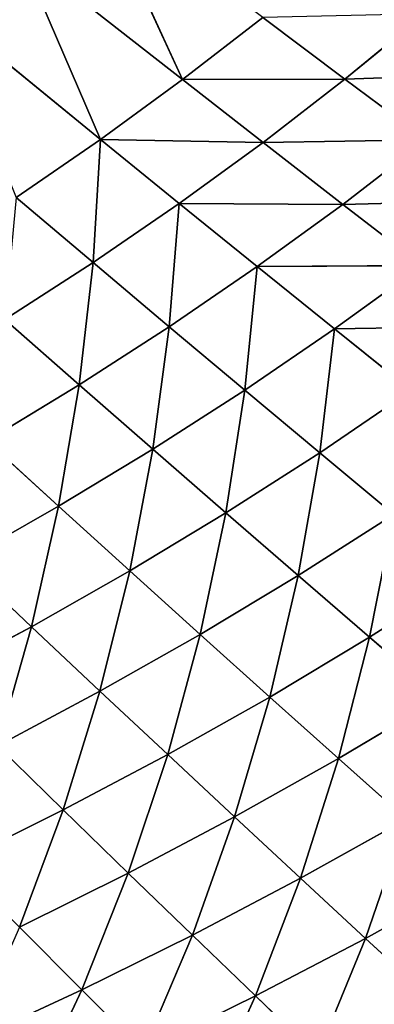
# Model space of a CAD drawing. Extents: x 0 to 500, y 0 to 390.
# Tile 699 of 1056: x 368 to 380, y 63 to 97. Entities that reach past the tile are written whole.
import ezdxf

# ---------------------------------------------------------------- set-up
doc = ezdxf.new("R2010")
doc.units = 0
doc.header["$LTSCALE"] = 25.4
doc.layers.get('0').update_dxf_attribs({"linetype": 'CONTINUOUS'})

# ---------------------------------------------------------------- blocks, each defined once
blk = doc.blocks.new('ATLANTA505_-_S_STL')
at = {"color": 0}
for p, q in [((376.32, 58.868, 326.927), (374.523, 61.335, 330.897)), ((376.32, 58.868, 326.927), (374.523, 61.335, 330.897)), ((378.454, 61.184, 328.976), (376.32, 58.868, 326.927)), ((378.454, 61.184, 328.976), (376.32, 58.868, 326.927)), ((378.454, 61.184, 328.976), (380.105, 58.723, 324.947)), ((378.454, 61.184, 328.976), (380.105, 58.723, 324.947)), ((382.3, 61.038, 326.973), (380.105, 58.723, 324.947)), ((382.3, 61.038, 326.973), (380.105, 58.723, 324.947)), ((370.345, 56.815, 326.713), (368.502, 59.172, 330.649)), ((370.345, 56.815, 326.713), (368.502, 59.172, 330.649)), ((370.345, 56.815, 326.713), (372.452, 59.018, 328.827)), ((370.345, 56.815, 326.713), (372.452, 59.018, 328.827)), ((372.452, 59.018, 328.827), (374.149, 56.667, 324.835)), ((376.32, 58.868, 326.927), (372.452, 59.018, 328.827)), ((376.32, 58.868, 326.927), (372.452, 59.018, 328.827)), ((372.452, 59.018, 328.827), (374.149, 56.667, 324.835)), ((376.32, 58.868, 326.927), (374.149, 56.667, 324.835)), ((376.32, 58.868, 326.927), (374.149, 56.667, 324.835)), ((380.105, 58.723, 324.947), (376.32, 58.868, 326.927)), ((380.105, 58.723, 324.947), (376.32, 58.868, 326.927)), ((377.87, 56.524, 322.88), (376.32, 58.868, 326.927)), ((377.87, 56.524, 322.88), (376.32, 58.868, 326.927)), ((380.105, 58.723, 324.947), (377.87, 56.524, 322.88)), ((380.105, 58.723, 324.947), (377.87, 56.524, 322.88)), ((380.105, 58.723, 324.947), (381.509, 56.387, 320.846)), ((383.804, 58.583, 322.887), (380.105, 58.723, 324.947)), ((383.804, 58.583, 322.887), (380.105, 58.723, 324.947)), ((380.105, 58.723, 324.947), (381.509, 56.387, 320.846)), ((370.345, 56.815, 326.713), (366.461, 56.968, 328.514)), ((370.345, 56.815, 326.713), (366.461, 56.968, 328.514)), ((370.345, 56.815, 326.713), (368.206, 54.724, 324.557)), ((370.345, 56.815, 326.713), (368.206, 54.724, 324.557)), ((371.943, 54.579, 322.703), (370.345, 56.815, 326.713)), ((370.345, 56.815, 326.713), (374.149, 56.667, 324.835)), ((370.345, 56.815, 326.713), (374.149, 56.667, 324.835)), ((371.943, 54.579, 322.703), (370.345, 56.815, 326.713)), ((371.943, 54.579, 322.703), (374.149, 56.667, 324.835)), ((371.943, 54.579, 322.703), (374.149, 56.667, 324.835)), ((374.149, 56.667, 324.835), (375.601, 54.439, 320.773)), ((377.87, 56.524, 322.88), (374.149, 56.667, 324.835)), ((377.87, 56.524, 322.88), (374.149, 56.667, 324.835)), ((374.149, 56.667, 324.835), (375.601, 54.439, 320.773)), ((377.87, 56.524, 322.88), (375.601, 54.439, 320.773)), ((377.87, 56.524, 322.88), (375.601, 54.439, 320.773)), ((381.509, 56.387, 320.846), (377.87, 56.524, 322.88)), ((381.509, 56.387, 320.846), (377.87, 56.524, 322.88)), ((379.177, 54.304, 318.766), (377.87, 56.524, 322.88)), ((379.177, 54.304, 318.766), (377.87, 56.524, 322.88)), ((381.509, 56.387, 320.846), (379.177, 54.304, 318.766)), ((381.509, 56.387, 320.846), (379.177, 54.304, 318.766)), ((368.206, 54.724, 324.557), (369.707, 52.601, 320.531)), ((371.943, 54.579, 322.703), (368.206, 54.724, 324.557)), ((371.943, 54.579, 322.703), (368.206, 54.724, 324.557)), ((368.206, 54.724, 324.557), (369.707, 52.601, 320.531)), ((371.943, 54.579, 322.703), (369.707, 52.601, 320.531)), ((371.943, 54.579, 322.703), (369.707, 52.601, 320.531)), ((373.299, 52.464, 318.627), (371.943, 54.579, 322.703)), ((371.943, 54.579, 322.703), (375.601, 54.439, 320.773)), ((371.943, 54.579, 322.703), (375.601, 54.439, 320.773)), ((373.299, 52.464, 318.627), (371.943, 54.579, 322.703)), ((373.299, 52.464, 318.627), (375.601, 54.439, 320.773)), ((373.299, 52.464, 318.627), (375.601, 54.439, 320.773)), ((375.601, 54.439, 320.773), (376.812, 52.333, 316.648)), ((379.177, 54.304, 318.766), (375.601, 54.439, 320.773)), ((379.177, 54.304, 318.766), (375.601, 54.439, 320.773)), ((375.601, 54.439, 320.773), (376.812, 52.333, 316.648)), ((379.177, 54.304, 318.766), (376.812, 52.333, 316.648)), ((379.177, 54.304, 318.766), (376.812, 52.333, 316.648)), ((382.67, 54.175, 316.68), (379.177, 54.304, 318.766)), ((382.67, 54.175, 316.68), (379.177, 54.304, 318.766)), ((380.244, 52.208, 314.593), (379.177, 54.304, 318.766)), ((380.244, 52.208, 314.593), (379.177, 54.304, 318.766)), ((382.67, 54.175, 316.68), (380.244, 52.208, 314.593)), ((382.67, 54.175, 316.68), (380.244, 52.208, 314.593)), ((369.707, 52.601, 320.531), (366.037, 52.742, 322.36)), ((369.707, 52.601, 320.531), (366.037, 52.742, 322.36)), ((369.707, 52.601, 320.531), (367.443, 50.73, 318.321)), ((369.707, 52.601, 320.531), (367.443, 50.73, 318.321)), ((369.707, 52.601, 320.531), (370.969, 50.598, 316.445)), ((373.299, 52.464, 318.627), (369.707, 52.601, 320.531)), ((373.299, 52.464, 318.627), (369.707, 52.601, 320.531)), ((369.707, 52.601, 320.531), (370.969, 50.598, 316.445)), ((373.299, 52.464, 318.627), (370.969, 50.598, 316.445)), ((373.299, 52.464, 318.627), (370.969, 50.598, 316.445)), ((374.417, 50.472, 314.495), (373.299, 52.464, 318.627)), ((373.299, 52.464, 318.627), (376.812, 52.333, 316.648)), ((373.299, 52.464, 318.627), (376.812, 52.333, 316.648)), ((374.417, 50.472, 314.495), (373.299, 52.464, 318.627)), ((374.417, 50.472, 314.495), (376.812, 52.333, 316.648)), ((374.417, 50.472, 314.495), (376.812, 52.333, 316.648)), ((376.812, 52.333, 316.648), (377.786, 50.35, 312.47)), ((380.244, 52.208, 314.593), (376.812, 52.333, 316.648)), ((380.244, 52.208, 314.593), (376.812, 52.333, 316.648)), ((376.812, 52.333, 316.648), (377.786, 50.35, 312.47)), ((380.244, 52.208, 314.593), (377.786, 50.35, 312.47)), ((380.244, 52.208, 314.593), (377.786, 50.35, 312.47)), ((383.593, 52.087, 312.46), (380.244, 52.208, 314.593)), ((383.593, 52.087, 312.46), (380.244, 52.208, 314.593)), ((381.075, 50.234, 310.369), (380.244, 52.208, 314.593)), ((381.075, 50.234, 310.369), (380.244, 52.208, 314.593)), ((370.969, 50.598, 316.445), (367.443, 50.73, 318.321)), ((370.969, 50.598, 316.445), (367.443, 50.73, 318.321)), ((368.612, 48.838, 314.227), (367.443, 50.73, 318.321)), ((368.612, 48.838, 314.227), (367.443, 50.73, 318.321)), ((370.969, 50.598, 316.445), (368.612, 48.838, 314.227)), ((370.969, 50.598, 316.445), (368.612, 48.838, 314.227)), ((370.969, 50.598, 316.445), (371.995, 48.716, 312.307)), ((374.417, 50.472, 314.495), (370.969, 50.598, 316.445)), ((374.417, 50.472, 314.495), (370.969, 50.598, 316.445)), ((370.969, 50.598, 316.445), (371.995, 48.716, 312.307)), ((374.417, 50.472, 314.495), (371.995, 48.716, 312.307)), ((374.417, 50.472, 314.495), (371.995, 48.716, 312.307)), ((375.3, 48.599, 310.314), (374.417, 50.472, 314.495)), ((374.417, 50.472, 314.495), (377.786, 50.35, 312.47)), ((374.417, 50.472, 314.495), (377.786, 50.35, 312.47)), ((375.3, 48.599, 310.314), (374.417, 50.472, 314.495)), ((375.3, 48.599, 310.314), (377.786, 50.35, 312.47)), ((375.3, 48.599, 310.314), (377.786, 50.35, 312.47)), ((377.786, 50.35, 312.47), (378.527, 48.488, 308.247)), ((381.075, 50.234, 310.369), (377.786, 50.35, 312.47)), ((381.075, 50.234, 310.369), (377.786, 50.35, 312.47)), ((377.786, 50.35, 312.47), (378.527, 48.488, 308.247)), ((381.075, 50.234, 310.369), (378.527, 48.488, 308.247)), ((381.075, 50.234, 310.369), (378.527, 48.488, 308.247)), ((368.612, 48.838, 314.227), (365.153, 48.965, 316.076)), ((368.612, 48.838, 314.227), (365.153, 48.965, 316.076)), ((368.612, 48.838, 314.227), (366.231, 47.179, 311.976)), ((368.612, 48.838, 314.227), (366.231, 47.179, 311.976)), ((371.995, 48.716, 312.307), (368.612, 48.838, 314.227)), ((371.995, 48.716, 312.307), (368.612, 48.838, 314.227)), ((369.547, 47.062, 310.087), (368.612, 48.838, 314.227)), ((369.547, 47.062, 310.087), (368.612, 48.838, 314.227)), ((371.995, 48.716, 312.307), (369.547, 47.062, 310.087)), ((371.995, 48.716, 312.307), (369.547, 47.062, 310.087)), ((371.995, 48.716, 312.307), (372.788, 46.951, 308.126)), ((375.3, 48.599, 310.314), (371.995, 48.716, 312.307)), ((375.3, 48.599, 310.314), (371.995, 48.716, 312.307)), ((371.995, 48.716, 312.307), (372.788, 46.951, 308.126)), ((375.3, 48.599, 310.314), (372.788, 46.951, 308.126)), ((375.3, 48.599, 310.314), (372.788, 46.951, 308.126)), ((375.952, 46.844, 306.093), (375.3, 48.599, 310.314)), ((375.3, 48.599, 310.314), (378.527, 48.488, 308.247)), ((375.3, 48.599, 310.314), (378.527, 48.488, 308.247)), ((375.952, 46.844, 306.093), (375.3, 48.599, 310.314)), ((375.952, 46.844, 306.093), (378.527, 48.488, 308.247)), ((375.952, 46.844, 306.093), (378.527, 48.488, 308.247)), ((378.527, 48.488, 308.247), (379.039, 46.743, 303.987)), ((381.675, 48.382, 306.105), (378.527, 48.488, 308.247)), ((381.675, 48.382, 306.105), (378.527, 48.488, 308.247)), ((378.527, 48.488, 308.247), (379.039, 46.743, 303.987)), ((381.675, 48.382, 306.105), (379.039, 46.743, 303.987)), ((381.675, 48.382, 306.105), (379.039, 46.743, 303.987)), ((384.741, 48.282, 303.887), (379.039, 46.743, 303.987)), ((384.741, 48.282, 303.887), (379.039, 46.743, 303.987)), ((369.547, 47.062, 310.087), (366.231, 47.179, 311.976)), ((369.547, 47.062, 310.087), (366.231, 47.179, 311.976)), ((369.547, 47.062, 310.087), (367.076, 45.508, 307.835)), ((369.547, 47.062, 310.087), (367.076, 45.508, 307.835)), ((372.788, 46.951, 308.126), (369.547, 47.062, 310.087)), ((372.788, 46.951, 308.126), (369.547, 47.062, 310.087)), ((370.252, 45.401, 305.908), (369.547, 47.062, 310.087)), ((370.252, 45.401, 305.908), (369.547, 47.062, 310.087)), ((372.788, 46.951, 308.126), (370.252, 45.401, 305.908)), ((372.788, 46.951, 308.126), (370.252, 45.401, 305.908)), ((372.788, 46.951, 308.126), (373.353, 45.3, 303.91)), ((375.952, 46.844, 306.093), (372.788, 46.951, 308.126)), ((375.952, 46.844, 306.093), (372.788, 46.951, 308.126)), ((372.788, 46.951, 308.126), (373.353, 45.3, 303.91)), ((375.952, 46.844, 306.093), (373.353, 45.3, 303.91)), ((375.952, 46.844, 306.093), (373.353, 45.3, 303.91)), ((376.378, 45.204, 301.841), (375.952, 46.844, 306.093)), ((375.952, 46.844, 306.093), (379.039, 46.743, 303.987)), ((375.952, 46.844, 306.093), (379.039, 46.743, 303.987)), ((376.378, 45.204, 301.841), (375.952, 46.844, 306.093)), ((376.378, 45.204, 301.841), (379.039, 46.743, 303.987)), ((376.378, 45.204, 301.841), (379.039, 46.743, 303.987)), ((379.039, 46.743, 303.987), (382.047, 46.647, 301.807)), ((379.039, 46.743, 303.987), (382.047, 46.647, 301.807)), ((376.378, 45.204, 301.841), (382.047, 46.647, 301.807)), ((376.378, 45.204, 301.841), (382.047, 46.647, 301.807)), ((379.326, 45.113, 299.7), (382.047, 46.647, 301.807)), ((379.326, 45.113, 299.7), (382.047, 46.647, 301.807)), ((379.326, 45.113, 299.7), (384.975, 46.558, 299.552)), ((379.326, 45.113, 299.7), (384.975, 46.558, 299.552)), ((370.252, 45.401, 305.908), (367.076, 45.508, 307.835)), ((370.252, 45.401, 305.908), (367.076, 45.508, 307.835)), ((370.252, 45.401, 305.908), (367.693, 43.947, 303.661)), ((370.252, 45.401, 305.908), (367.693, 43.947, 303.661)), ((373.353, 45.3, 303.91), (370.252, 45.401, 305.908)), ((373.353, 45.3, 303.91), (370.252, 45.401, 305.908)), ((370.73, 43.851, 301.699), (370.252, 45.401, 305.908)), ((370.73, 43.851, 301.699), (370.252, 45.401, 305.908)), ((373.353, 45.3, 303.91), (370.73, 43.851, 301.699)), ((373.353, 45.3, 303.91), (370.73, 43.851, 301.699)), ((373.353, 45.3, 303.91), (373.693, 43.76, 299.668)), ((376.378, 45.204, 301.841), (373.353, 45.3, 303.91)), ((376.378, 45.204, 301.841), (373.353, 45.3, 303.91)), ((373.353, 45.3, 303.91), (373.693, 43.76, 299.668)), ((376.378, 45.204, 301.841), (373.693, 43.76, 299.668)), ((376.378, 45.204, 301.841), (373.693, 43.76, 299.668)), ((379.326, 45.113, 299.7), (373.693, 43.76, 299.668)), ((379.326, 45.113, 299.7), (373.693, 43.76, 299.668)), ((379.326, 45.113, 299.7), (376.378, 45.204, 301.841)), ((379.326, 45.113, 299.7), (376.378, 45.204, 301.841)), ((379.326, 45.113, 299.7), (376.581, 43.674, 297.567)), ((379.326, 45.113, 299.7), (376.581, 43.674, 297.567)), ((382.196, 45.028, 297.486), (379.326, 45.113, 299.7)), ((382.196, 45.028, 297.486), (379.326, 45.113, 299.7)), ((382.196, 45.028, 297.486), (376.581, 43.674, 297.567)), ((382.196, 45.028, 297.486), (376.581, 43.674, 297.567)), ((382.196, 45.028, 297.486), (379.393, 43.593, 295.394)), ((382.196, 45.028, 297.486), (379.393, 43.593, 295.394)), ((384.988, 44.948, 295.198), (379.393, 43.593, 295.394)), ((384.988, 44.948, 295.198), (379.393, 43.593, 295.394)), ((370.73, 43.851, 301.699), (367.693, 43.947, 303.661)), ((370.73, 43.851, 301.699), (367.693, 43.947, 303.661)), ((370.73, 43.851, 301.699), (368.086, 42.493, 299.462)), ((370.73, 43.851, 301.699), (368.086, 42.493, 299.462)), ((373.693, 43.76, 299.668), (370.73, 43.851, 301.699)), ((373.693, 43.76, 299.668), (370.73, 43.851, 301.699)), ((370.986, 42.407, 297.469), (370.73, 43.851, 301.699)), ((370.986, 42.407, 297.469), (370.73, 43.851, 301.699)), ((373.693, 43.76, 299.668), (370.986, 42.407, 297.469)), ((373.693, 43.76, 299.668), (370.986, 42.407, 297.469)), ((373.693, 43.76, 299.668), (376.581, 43.674, 297.567)), ((373.693, 43.76, 299.668), (376.581, 43.674, 297.567)), ((376.581, 43.674, 297.567), (370.986, 42.407, 297.469)), ((376.581, 43.674, 297.567), (370.986, 42.407, 297.469)), ((376.581, 43.674, 297.567), (373.813, 42.326, 295.408)), ((376.581, 43.674, 297.567), (373.813, 42.326, 295.408)), ((379.393, 43.593, 295.394), (373.813, 42.326, 295.408)), ((379.393, 43.593, 295.394), (373.813, 42.326, 295.408)), ((379.393, 43.593, 295.394), (376.566, 42.25, 293.278)), ((379.393, 43.593, 295.394), (376.566, 42.25, 293.278)), ((376.581, 43.674, 297.567), (379.393, 43.593, 295.394)), ((376.581, 43.674, 297.567), (379.393, 43.593, 295.394)), ((379.393, 43.593, 295.394), (382.129, 43.518, 293.149)), ((379.393, 43.593, 295.394), (382.129, 43.518, 293.149)), ((370.986, 42.407, 297.469), (365.509, 39.953, 292.998)), ((370.986, 42.407, 297.469), (365.509, 39.953, 292.998)), ((370.986, 42.407, 297.469), (368.086, 42.493, 299.462)), ((370.986, 42.407, 297.469), (368.086, 42.493, 299.462)), ((368.211, 39.882, 291.02), (370.986, 42.407, 297.469)), ((368.211, 39.882, 291.02), (370.986, 42.407, 297.469)), ((370.986, 42.407, 297.469), (373.813, 42.326, 295.408)), ((370.986, 42.407, 297.469), (373.813, 42.326, 295.408)), ((368.211, 39.882, 291.02), (373.813, 42.326, 295.408)), ((368.211, 39.882, 291.02), (373.813, 42.326, 295.408)), ((370.844, 39.814, 288.976), (373.813, 42.326, 295.408)), ((370.844, 39.814, 288.976), (373.813, 42.326, 295.408)), ((373.813, 42.326, 295.408), (376.566, 42.25, 293.278)), ((373.813, 42.326, 295.408), (376.566, 42.25, 293.278))]:
    blk.add_line(p, q, dxfattribs=at)
mesh = blk.add_polyface(dxfattribs=at)
corners = [(380.547, 63.616, 330.981), (382.3, 61.038, 326.973), (378.454, 61.184, 328.976)]
mesh.append_faces([[corners[k] for k in face] for face in [(0, 1, 2)]], dxfattribs={"color": 0})
mesh = blk.add_polyface(dxfattribs=at)
corners = [(374.523, 61.335, 330.897), (376.32, 58.868, 326.927), (372.452, 59.018, 328.827)]
mesh.append_faces([[corners[k] for k in face] for face in [(0, 1, 2)]], dxfattribs={"color": 0})
mesh = blk.add_polyface(dxfattribs=at)
corners = [(374.523, 61.335, 330.897), (378.454, 61.184, 328.976), (376.32, 58.868, 326.927)]
mesh.append_faces([[corners[k] for k in face] for face in [(0, 1, 2)]], dxfattribs={"color": 0})
mesh = blk.add_polyface(dxfattribs=at)
corners = [(378.454, 61.184, 328.976), (380.105, 58.723, 324.947), (376.32, 58.868, 326.927)]
mesh.append_faces([[corners[k] for k in face] for face in [(0, 1, 2)]], dxfattribs={"color": 0})
mesh = blk.add_polyface(dxfattribs=at)
corners = [(378.454, 61.184, 328.976), (382.3, 61.038, 326.973), (380.105, 58.723, 324.947)]
mesh.append_faces([[corners[k] for k in face] for face in [(0, 1, 2)]], dxfattribs={"color": 0})
mesh = blk.add_polyface(dxfattribs=at)
corners = [(382.3, 61.038, 326.973), (383.804, 58.583, 322.887), (380.105, 58.723, 324.947)]
mesh.append_faces([[corners[k] for k in face] for face in [(0, 1, 2)]], dxfattribs={"color": 0})
mesh = blk.add_polyface(dxfattribs=at)
corners = [(368.502, 59.172, 330.649), (370.345, 56.815, 326.713), (366.461, 56.968, 328.514)]
mesh.append_faces([[corners[k] for k in face] for face in [(0, 1, 2)]], dxfattribs={"color": 0})
mesh = blk.add_polyface(dxfattribs=at)
corners = [(368.502, 59.172, 330.649), (372.452, 59.018, 328.827), (370.345, 56.815, 326.713)]
mesh.append_faces([[corners[k] for k in face] for face in [(0, 1, 2)]], dxfattribs={"color": 0})
mesh = blk.add_polyface(dxfattribs=at)
corners = [(372.452, 59.018, 328.827), (374.149, 56.667, 324.835), (370.345, 56.815, 326.713)]
mesh.append_faces([[corners[k] for k in face] for face in [(0, 1, 2)]], dxfattribs={"color": 0})
mesh = blk.add_polyface(dxfattribs=at)
corners = [(372.452, 59.018, 328.827), (376.32, 58.868, 326.927), (374.149, 56.667, 324.835)]
mesh.append_faces([[corners[k] for k in face] for face in [(0, 1, 2)]], dxfattribs={"color": 0})
mesh = blk.add_polyface(dxfattribs=at)
corners = [(376.32, 58.868, 326.927), (377.87, 56.524, 322.88), (374.149, 56.667, 324.835)]
mesh.append_faces([[corners[k] for k in face] for face in [(0, 1, 2)]], dxfattribs={"color": 0})
mesh = blk.add_polyface(dxfattribs=at)
corners = [(376.32, 58.868, 326.927), (380.105, 58.723, 324.947), (377.87, 56.524, 322.88)]
mesh.append_faces([[corners[k] for k in face] for face in [(0, 1, 2)]], dxfattribs={"color": 0})
mesh = blk.add_polyface(dxfattribs=at)
corners = [(380.105, 58.723, 324.947), (381.509, 56.387, 320.846), (377.87, 56.524, 322.88)]
mesh.append_faces([[corners[k] for k in face] for face in [(0, 1, 2)]], dxfattribs={"color": 0})
mesh = blk.add_polyface(dxfattribs=at)
corners = [(380.105, 58.723, 324.947), (383.804, 58.583, 322.887), (381.509, 56.387, 320.846)]
mesh.append_faces([[corners[k] for k in face] for face in [(0, 1, 2)]], dxfattribs={"color": 0})
mesh = blk.add_polyface(dxfattribs=at)
corners = [(366.461, 56.968, 328.514), (370.345, 56.815, 326.713), (368.206, 54.724, 324.557)]
mesh.append_faces([[corners[k] for k in face] for face in [(0, 1, 2)]], dxfattribs={"color": 0})
mesh = blk.add_polyface(dxfattribs=at)
corners = [(370.345, 56.815, 326.713), (371.943, 54.579, 322.703), (368.206, 54.724, 324.557)]
mesh.append_faces([[corners[k] for k in face] for face in [(0, 1, 2)]], dxfattribs={"color": 0})
mesh = blk.add_polyface(dxfattribs=at)
corners = [(370.345, 56.815, 326.713), (374.149, 56.667, 324.835), (371.943, 54.579, 322.703)]
mesh.append_faces([[corners[k] for k in face] for face in [(0, 1, 2)]], dxfattribs={"color": 0})
mesh = blk.add_polyface(dxfattribs=at)
corners = [(374.149, 56.667, 324.835), (375.601, 54.439, 320.773), (371.943, 54.579, 322.703)]
mesh.append_faces([[corners[k] for k in face] for face in [(0, 1, 2)]], dxfattribs={"color": 0})
mesh = blk.add_polyface(dxfattribs=at)
corners = [(374.149, 56.667, 324.835), (377.87, 56.524, 322.88), (375.601, 54.439, 320.773)]
mesh.append_faces([[corners[k] for k in face] for face in [(0, 1, 2)]], dxfattribs={"color": 0})
mesh = blk.add_polyface(dxfattribs=at)
corners = [(377.87, 56.524, 322.88), (379.177, 54.304, 318.766), (375.601, 54.439, 320.773)]
mesh.append_faces([[corners[k] for k in face] for face in [(0, 1, 2)]], dxfattribs={"color": 0})
mesh = blk.add_polyface(dxfattribs=at)
corners = [(377.87, 56.524, 322.88), (381.509, 56.387, 320.846), (379.177, 54.304, 318.766)]
mesh.append_faces([[corners[k] for k in face] for face in [(0, 1, 2)]], dxfattribs={"color": 0})
mesh = blk.add_polyface(dxfattribs=at)
corners = [(381.509, 56.387, 320.846), (382.67, 54.175, 316.68), (379.177, 54.304, 318.766)]
mesh.append_faces([[corners[k] for k in face] for face in [(0, 1, 2)]], dxfattribs={"color": 0})
mesh = blk.add_polyface(dxfattribs=at)
corners = [(368.206, 54.724, 324.557), (369.707, 52.601, 320.531), (366.037, 52.742, 322.36)]
mesh.append_faces([[corners[k] for k in face] for face in [(0, 1, 2)]], dxfattribs={"color": 0})
mesh = blk.add_polyface(dxfattribs=at)
corners = [(368.206, 54.724, 324.557), (371.943, 54.579, 322.703), (369.707, 52.601, 320.531)]
mesh.append_faces([[corners[k] for k in face] for face in [(0, 1, 2)]], dxfattribs={"color": 0})
mesh = blk.add_polyface(dxfattribs=at)
corners = [(371.943, 54.579, 322.703), (373.299, 52.464, 318.627), (369.707, 52.601, 320.531)]
mesh.append_faces([[corners[k] for k in face] for face in [(0, 1, 2)]], dxfattribs={"color": 0})
mesh = blk.add_polyface(dxfattribs=at)
corners = [(371.943, 54.579, 322.703), (375.601, 54.439, 320.773), (373.299, 52.464, 318.627)]
mesh.append_faces([[corners[k] for k in face] for face in [(0, 1, 2)]], dxfattribs={"color": 0})
mesh = blk.add_polyface(dxfattribs=at)
corners = [(375.601, 54.439, 320.773), (376.812, 52.333, 316.648), (373.299, 52.464, 318.627)]
mesh.append_faces([[corners[k] for k in face] for face in [(0, 1, 2)]], dxfattribs={"color": 0})
mesh = blk.add_polyface(dxfattribs=at)
corners = [(375.601, 54.439, 320.773), (379.177, 54.304, 318.766), (376.812, 52.333, 316.648)]
mesh.append_faces([[corners[k] for k in face] for face in [(0, 1, 2)]], dxfattribs={"color": 0})
mesh = blk.add_polyface(dxfattribs=at)
corners = [(379.177, 54.304, 318.766), (380.244, 52.208, 314.593), (376.812, 52.333, 316.648)]
mesh.append_faces([[corners[k] for k in face] for face in [(0, 1, 2)]], dxfattribs={"color": 0})
mesh = blk.add_polyface(dxfattribs=at)
corners = [(379.177, 54.304, 318.766), (382.67, 54.175, 316.68), (380.244, 52.208, 314.593)]
mesh.append_faces([[corners[k] for k in face] for face in [(0, 1, 2)]], dxfattribs={"color": 0})
mesh = blk.add_polyface(dxfattribs=at)
corners = [(382.67, 54.175, 316.68), (383.593, 52.087, 312.46), (380.244, 52.208, 314.593)]
mesh.append_faces([[corners[k] for k in face] for face in [(0, 1, 2)]], dxfattribs={"color": 0})
mesh = blk.add_polyface(dxfattribs=at)
corners = [(366.037, 52.742, 322.36), (369.707, 52.601, 320.531), (367.443, 50.73, 318.321)]
mesh.append_faces([[corners[k] for k in face] for face in [(0, 1, 2)]], dxfattribs={"color": 0})
mesh = blk.add_polyface(dxfattribs=at)
corners = [(369.707, 52.601, 320.531), (370.969, 50.598, 316.445), (367.443, 50.73, 318.321)]
mesh.append_faces([[corners[k] for k in face] for face in [(0, 1, 2)]], dxfattribs={"color": 0})
mesh = blk.add_polyface(dxfattribs=at)
corners = [(369.707, 52.601, 320.531), (373.299, 52.464, 318.627), (370.969, 50.598, 316.445)]
mesh.append_faces([[corners[k] for k in face] for face in [(0, 1, 2)]], dxfattribs={"color": 0})
mesh = blk.add_polyface(dxfattribs=at)
corners = [(373.299, 52.464, 318.627), (374.417, 50.472, 314.495), (370.969, 50.598, 316.445)]
mesh.append_faces([[corners[k] for k in face] for face in [(0, 1, 2)]], dxfattribs={"color": 0})
mesh = blk.add_polyface(dxfattribs=at)
corners = [(373.299, 52.464, 318.627), (376.812, 52.333, 316.648), (374.417, 50.472, 314.495)]
mesh.append_faces([[corners[k] for k in face] for face in [(0, 1, 2)]], dxfattribs={"color": 0})
mesh = blk.add_polyface(dxfattribs=at)
corners = [(376.812, 52.333, 316.648), (377.786, 50.35, 312.47), (374.417, 50.472, 314.495)]
mesh.append_faces([[corners[k] for k in face] for face in [(0, 1, 2)]], dxfattribs={"color": 0})
mesh = blk.add_polyface(dxfattribs=at)
corners = [(376.812, 52.333, 316.648), (380.244, 52.208, 314.593), (377.786, 50.35, 312.47)]
mesh.append_faces([[corners[k] for k in face] for face in [(0, 1, 2)]], dxfattribs={"color": 0})
mesh = blk.add_polyface(dxfattribs=at)
corners = [(380.244, 52.208, 314.593), (381.075, 50.234, 310.369), (377.786, 50.35, 312.47)]
mesh.append_faces([[corners[k] for k in face] for face in [(0, 1, 2)]], dxfattribs={"color": 0})
mesh = blk.add_polyface(dxfattribs=at)
corners = [(380.244, 52.208, 314.593), (383.593, 52.087, 312.46), (381.075, 50.234, 310.369)]
mesh.append_faces([[corners[k] for k in face] for face in [(0, 1, 2)]], dxfattribs={"color": 0})
mesh = blk.add_polyface(dxfattribs=at)
corners = [(367.443, 50.73, 318.321), (368.612, 48.838, 314.227), (365.153, 48.965, 316.076)]
mesh.append_faces([[corners[k] for k in face] for face in [(0, 1, 2)]], dxfattribs={"color": 0})
mesh = blk.add_polyface(dxfattribs=at)
corners = [(367.443, 50.73, 318.321), (370.969, 50.598, 316.445), (368.612, 48.838, 314.227)]
mesh.append_faces([[corners[k] for k in face] for face in [(0, 1, 2)]], dxfattribs={"color": 0})
mesh = blk.add_polyface(dxfattribs=at)
corners = [(370.969, 50.598, 316.445), (371.995, 48.716, 312.307), (368.612, 48.838, 314.227)]
mesh.append_faces([[corners[k] for k in face] for face in [(0, 1, 2)]], dxfattribs={"color": 0})
mesh = blk.add_polyface(dxfattribs=at)
corners = [(370.969, 50.598, 316.445), (374.417, 50.472, 314.495), (371.995, 48.716, 312.307)]
mesh.append_faces([[corners[k] for k in face] for face in [(0, 1, 2)]], dxfattribs={"color": 0})
mesh = blk.add_polyface(dxfattribs=at)
corners = [(374.417, 50.472, 314.495), (375.3, 48.599, 310.314), (371.995, 48.716, 312.307)]
mesh.append_faces([[corners[k] for k in face] for face in [(0, 1, 2)]], dxfattribs={"color": 0})
mesh = blk.add_polyface(dxfattribs=at)
corners = [(374.417, 50.472, 314.495), (377.786, 50.35, 312.47), (375.3, 48.599, 310.314)]
mesh.append_faces([[corners[k] for k in face] for face in [(0, 1, 2)]], dxfattribs={"color": 0})
mesh = blk.add_polyface(dxfattribs=at)
corners = [(377.786, 50.35, 312.47), (378.527, 48.488, 308.247), (375.3, 48.599, 310.314)]
mesh.append_faces([[corners[k] for k in face] for face in [(0, 1, 2)]], dxfattribs={"color": 0})
mesh = blk.add_polyface(dxfattribs=at)
corners = [(377.786, 50.35, 312.47), (381.075, 50.234, 310.369), (378.527, 48.488, 308.247)]
mesh.append_faces([[corners[k] for k in face] for face in [(0, 1, 2)]], dxfattribs={"color": 0})
mesh = blk.add_polyface(dxfattribs=at)
corners = [(381.075, 50.234, 310.369), (381.675, 48.382, 306.105), (378.527, 48.488, 308.247)]
mesh.append_faces([[corners[k] for k in face] for face in [(0, 1, 2)]], dxfattribs={"color": 0})
mesh = blk.add_polyface(dxfattribs=at)
corners = [(365.153, 48.965, 316.076), (368.612, 48.838, 314.227), (366.231, 47.179, 311.976)]
mesh.append_faces([[corners[k] for k in face] for face in [(0, 1, 2)]], dxfattribs={"color": 0})
mesh = blk.add_polyface(dxfattribs=at)
corners = [(368.612, 48.838, 314.227), (369.547, 47.062, 310.087), (366.231, 47.179, 311.976)]
mesh.append_faces([[corners[k] for k in face] for face in [(0, 1, 2)]], dxfattribs={"color": 0})
mesh = blk.add_polyface(dxfattribs=at)
corners = [(368.612, 48.838, 314.227), (371.995, 48.716, 312.307), (369.547, 47.062, 310.087)]
mesh.append_faces([[corners[k] for k in face] for face in [(0, 1, 2)]], dxfattribs={"color": 0})
mesh = blk.add_polyface(dxfattribs=at)
corners = [(371.995, 48.716, 312.307), (372.788, 46.951, 308.126), (369.547, 47.062, 310.087)]
mesh.append_faces([[corners[k] for k in face] for face in [(0, 1, 2)]], dxfattribs={"color": 0})
mesh = blk.add_polyface(dxfattribs=at)
corners = [(371.995, 48.716, 312.307), (375.3, 48.599, 310.314), (372.788, 46.951, 308.126)]
mesh.append_faces([[corners[k] for k in face] for face in [(0, 1, 2)]], dxfattribs={"color": 0})
mesh = blk.add_polyface(dxfattribs=at)
corners = [(375.3, 48.599, 310.314), (375.952, 46.844, 306.093), (372.788, 46.951, 308.126)]
mesh.append_faces([[corners[k] for k in face] for face in [(0, 1, 2)]], dxfattribs={"color": 0})
mesh = blk.add_polyface(dxfattribs=at)
corners = [(375.3, 48.599, 310.314), (378.527, 48.488, 308.247), (375.952, 46.844, 306.093)]
mesh.append_faces([[corners[k] for k in face] for face in [(0, 1, 2)]], dxfattribs={"color": 0})
mesh = blk.add_polyface(dxfattribs=at)
corners = [(378.527, 48.488, 308.247), (379.039, 46.743, 303.987), (375.952, 46.844, 306.093)]
mesh.append_faces([[corners[k] for k in face] for face in [(0, 1, 2)]], dxfattribs={"color": 0})
mesh = blk.add_polyface(dxfattribs=at)
corners = [(378.527, 48.488, 308.247), (381.675, 48.382, 306.105), (379.039, 46.743, 303.987)]
mesh.append_faces([[corners[k] for k in face] for face in [(0, 1, 2)]], dxfattribs={"color": 0})
mesh = blk.add_polyface(dxfattribs=at)
corners = [(381.675, 48.382, 306.105), (384.741, 48.282, 303.887), (379.039, 46.743, 303.987)]
mesh.append_faces([[corners[k] for k in face] for face in [(0, 1, 2)]], dxfattribs={"color": 0})
mesh = blk.add_polyface(dxfattribs=at)
corners = [(379.039, 46.743, 303.987), (384.741, 48.282, 303.887), (382.047, 46.647, 301.807)]
mesh.append_faces([[corners[k] for k in face] for face in [(0, 1, 2)]], dxfattribs={"color": 0})
mesh = blk.add_polyface(dxfattribs=at)
corners = [(366.231, 47.179, 311.976), (369.547, 47.062, 310.087), (367.076, 45.508, 307.835)]
mesh.append_faces([[corners[k] for k in face] for face in [(0, 1, 2)]], dxfattribs={"color": 0})
mesh = blk.add_polyface(dxfattribs=at)
corners = [(369.547, 47.062, 310.087), (370.252, 45.401, 305.908), (367.076, 45.508, 307.835)]
mesh.append_faces([[corners[k] for k in face] for face in [(0, 1, 2)]], dxfattribs={"color": 0})
mesh = blk.add_polyface(dxfattribs=at)
corners = [(369.547, 47.062, 310.087), (372.788, 46.951, 308.126), (370.252, 45.401, 305.908)]
mesh.append_faces([[corners[k] for k in face] for face in [(0, 1, 2)]], dxfattribs={"color": 0})
mesh = blk.add_polyface(dxfattribs=at)
corners = [(372.788, 46.951, 308.126), (373.353, 45.3, 303.91), (370.252, 45.401, 305.908)]
mesh.append_faces([[corners[k] for k in face] for face in [(0, 1, 2)]], dxfattribs={"color": 0})
mesh = blk.add_polyface(dxfattribs=at)
corners = [(372.788, 46.951, 308.126), (375.952, 46.844, 306.093), (373.353, 45.3, 303.91)]
mesh.append_faces([[corners[k] for k in face] for face in [(0, 1, 2)]], dxfattribs={"color": 0})
mesh = blk.add_polyface(dxfattribs=at)
corners = [(375.952, 46.844, 306.093), (376.378, 45.204, 301.841), (373.353, 45.3, 303.91)]
mesh.append_faces([[corners[k] for k in face] for face in [(0, 1, 2)]], dxfattribs={"color": 0})
mesh = blk.add_polyface(dxfattribs=at)
corners = [(375.952, 46.844, 306.093), (379.039, 46.743, 303.987), (376.378, 45.204, 301.841)]
mesh.append_faces([[corners[k] for k in face] for face in [(0, 1, 2)]], dxfattribs={"color": 0})
mesh = blk.add_polyface(dxfattribs=at)
corners = [(379.039, 46.743, 303.987), (382.047, 46.647, 301.807), (376.378, 45.204, 301.841)]
mesh.append_faces([[corners[k] for k in face] for face in [(0, 1, 2)]], dxfattribs={"color": 0})
mesh = blk.add_polyface(dxfattribs=at)
corners = [(376.378, 45.204, 301.841), (382.047, 46.647, 301.807), (379.326, 45.113, 299.7)]
mesh.append_faces([[corners[k] for k in face] for face in [(0, 1, 2)]], dxfattribs={"color": 0})
mesh = blk.add_polyface(dxfattribs=at)
corners = [(382.047, 46.647, 301.807), (384.975, 46.558, 299.552), (379.326, 45.113, 299.7)]
mesh.append_faces([[corners[k] for k in face] for face in [(0, 1, 2)]], dxfattribs={"color": 0})
mesh = blk.add_polyface(dxfattribs=at)
corners = [(379.326, 45.113, 299.7), (384.975, 46.558, 299.552), (382.196, 45.028, 297.486)]
mesh.append_faces([[corners[k] for k in face] for face in [(0, 1, 2)]], dxfattribs={"color": 0})
mesh = blk.add_polyface(dxfattribs=at)
corners = [(367.076, 45.508, 307.835), (370.252, 45.401, 305.908), (367.693, 43.947, 303.661)]
mesh.append_faces([[corners[k] for k in face] for face in [(0, 1, 2)]], dxfattribs={"color": 0})
mesh = blk.add_polyface(dxfattribs=at)
corners = [(370.252, 45.401, 305.908), (370.73, 43.851, 301.699), (367.693, 43.947, 303.661)]
mesh.append_faces([[corners[k] for k in face] for face in [(0, 1, 2)]], dxfattribs={"color": 0})
mesh = blk.add_polyface(dxfattribs=at)
corners = [(370.252, 45.401, 305.908), (373.353, 45.3, 303.91), (370.73, 43.851, 301.699)]
mesh.append_faces([[corners[k] for k in face] for face in [(0, 1, 2)]], dxfattribs={"color": 0})
mesh = blk.add_polyface(dxfattribs=at)
corners = [(373.353, 45.3, 303.91), (373.693, 43.76, 299.668), (370.73, 43.851, 301.699)]
mesh.append_faces([[corners[k] for k in face] for face in [(0, 1, 2)]], dxfattribs={"color": 0})
mesh = blk.add_polyface(dxfattribs=at)
corners = [(373.353, 45.3, 303.91), (376.378, 45.204, 301.841), (373.693, 43.76, 299.668)]
mesh.append_faces([[corners[k] for k in face] for face in [(0, 1, 2)]], dxfattribs={"color": 0})
mesh = blk.add_polyface(dxfattribs=at)
corners = [(376.378, 45.204, 301.841), (379.326, 45.113, 299.7), (373.693, 43.76, 299.668)]
mesh.append_faces([[corners[k] for k in face] for face in [(0, 1, 2)]], dxfattribs={"color": 0})
mesh = blk.add_polyface(dxfattribs=at)
corners = [(379.326, 45.113, 299.7), (376.581, 43.674, 297.567), (373.693, 43.76, 299.668)]
mesh.append_faces([[corners[k] for k in face] for face in [(0, 1, 2)]], dxfattribs={"color": 0})
mesh = blk.add_polyface(dxfattribs=at)
corners = [(379.326, 45.113, 299.7), (382.196, 45.028, 297.486), (376.581, 43.674, 297.567)]
mesh.append_faces([[corners[k] for k in face] for face in [(0, 1, 2)]], dxfattribs={"color": 0})
mesh = blk.add_polyface(dxfattribs=at)
corners = [(376.581, 43.674, 297.567), (382.196, 45.028, 297.486), (379.393, 43.593, 295.394)]
mesh.append_faces([[corners[k] for k in face] for face in [(0, 1, 2)]], dxfattribs={"color": 0})
mesh = blk.add_polyface(dxfattribs=at)
corners = [(382.196, 45.028, 297.486), (384.988, 44.948, 295.198), (379.393, 43.593, 295.394)]
mesh.append_faces([[corners[k] for k in face] for face in [(0, 1, 2)]], dxfattribs={"color": 0})
mesh = blk.add_polyface(dxfattribs=at)
corners = [(379.393, 43.593, 295.394), (384.988, 44.948, 295.198), (382.129, 43.518, 293.149)]
mesh.append_faces([[corners[k] for k in face] for face in [(0, 1, 2)]], dxfattribs={"color": 0})
mesh = blk.add_polyface(dxfattribs=at)
corners = [(367.693, 43.947, 303.661), (370.73, 43.851, 301.699), (368.086, 42.493, 299.462)]
mesh.append_faces([[corners[k] for k in face] for face in [(0, 1, 2)]], dxfattribs={"color": 0})
mesh = blk.add_polyface(dxfattribs=at)
corners = [(370.73, 43.851, 301.699), (370.986, 42.407, 297.469), (368.086, 42.493, 299.462)]
mesh.append_faces([[corners[k] for k in face] for face in [(0, 1, 2)]], dxfattribs={"color": 0})
mesh = blk.add_polyface(dxfattribs=at)
corners = [(370.73, 43.851, 301.699), (373.693, 43.76, 299.668), (370.986, 42.407, 297.469)]
mesh.append_faces([[corners[k] for k in face] for face in [(0, 1, 2)]], dxfattribs={"color": 0})
mesh = blk.add_polyface(dxfattribs=at)
corners = [(373.693, 43.76, 299.668), (376.581, 43.674, 297.567), (370.986, 42.407, 297.469)]
mesh.append_faces([[corners[k] for k in face] for face in [(0, 1, 2)]], dxfattribs={"color": 0})
mesh = blk.add_polyface(dxfattribs=at)
corners = [(376.581, 43.674, 297.567), (373.813, 42.326, 295.408), (370.986, 42.407, 297.469)]
mesh.append_faces([[corners[k] for k in face] for face in [(0, 1, 2)]], dxfattribs={"color": 0})
mesh = blk.add_polyface(dxfattribs=at)
corners = [(376.581, 43.674, 297.567), (379.393, 43.593, 295.394), (373.813, 42.326, 295.408)]
mesh.append_faces([[corners[k] for k in face] for face in [(0, 1, 2)]], dxfattribs={"color": 0})
mesh = blk.add_polyface(dxfattribs=at)
corners = [(373.813, 42.326, 295.408), (379.393, 43.593, 295.394), (376.566, 42.25, 293.278)]
mesh.append_faces([[corners[k] for k in face] for face in [(0, 1, 2)]], dxfattribs={"color": 0})
mesh = blk.add_polyface(dxfattribs=at)
corners = [(379.393, 43.593, 295.394), (382.129, 43.518, 293.149), (376.566, 42.25, 293.278)]
mesh.append_faces([[corners[k] for k in face] for face in [(0, 1, 2)]], dxfattribs={"color": 0})
mesh = blk.add_polyface(dxfattribs=at)
corners = [(368.086, 42.493, 299.462), (370.986, 42.407, 297.469), (365.509, 39.953, 292.998)]
mesh.append_faces([[corners[k] for k in face] for face in [(0, 1, 2)]], dxfattribs={"color": 0})
mesh = blk.add_polyface(dxfattribs=at)
corners = [(370.986, 42.407, 297.469), (368.211, 39.882, 291.02), (365.509, 39.953, 292.998)]
mesh.append_faces([[corners[k] for k in face] for face in [(0, 1, 2)]], dxfattribs={"color": 0})
mesh = blk.add_polyface(dxfattribs=at)
corners = [(370.986, 42.407, 297.469), (373.813, 42.326, 295.408), (368.211, 39.882, 291.02)]
mesh.append_faces([[corners[k] for k in face] for face in [(0, 1, 2)]], dxfattribs={"color": 0})
mesh = blk.add_polyface(dxfattribs=at)
corners = [(373.813, 42.326, 295.408), (370.844, 39.814, 288.976), (368.211, 39.882, 291.02)]
mesh.append_faces([[corners[k] for k in face] for face in [(0, 1, 2)]], dxfattribs={"color": 0})
mesh = blk.add_polyface(dxfattribs=at)
corners = [(373.813, 42.326, 295.408), (376.566, 42.25, 293.278), (370.844, 39.814, 288.976)]
mesh.append_faces([[corners[k] for k in face] for face in [(0, 1, 2)]], dxfattribs={"color": 0})

msp = doc.modelspace()

# ---------------------------------------------------------------- block references
at = {"color": 254, "extrusion": (0, -1, 1.11022e-16)}
msp.add_blockref('ATLANTA505_-_S_STL', (-0.149, -0.01, -389.852), dxfattribs=at)

doc.saveas('drawing.dxf')
